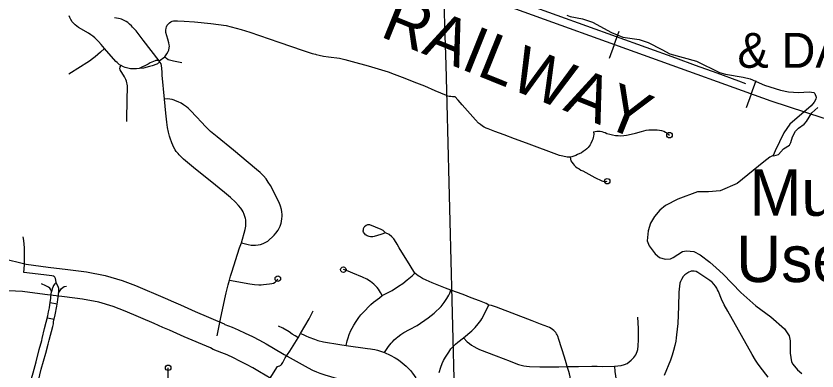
# Model space of a CAD drawing. Extents: x -19 to 366, y -4 to 359.
# Drawn here: x 148.524 to 149.899, y 193.836 to 194.446 of the extents above; entities that cross this region are included whole.
import ezdxf

# ---------------------------------------------------------------- set-up
doc = ezdxf.new("R2010")
doc.units = 0
for name, color, linetype in [('60', 7, 'Continuous'), ('R_Border Notes', 7, 'Continuous'), ('R_Border Prem', 7, 'Continuous'), ('R_Contour Annot', 7, 'Continuous'), ('R_Striping', 7, 'Continuous'), ('R_Temp Easement', 7, 'Continuous'), ('R_Water Annot', 7, 'Continuous'), ('Sheet Fence', 7, 'Continuous')]:
    doc.layers.add(name, color=color, linetype=linetype)

msp = doc.modelspace()

# ---------------------------------------------------------------- linework, layer by layer
at = {"layer": 'R_Border Prem'}
for points in [[(149.47, 194.4472), (149.4757, 194.445), (149.4969, 194.4408), (149.514, 194.4348), (149.5467, 194.4171), (149.5657, 194.4092), (149.5938, 194.4053), (149.6092, 194.4004), (149.633, 194.3879), (149.6468, 194.3804), (149.6926, 194.3681), (149.7316, 194.3488), (149.7422, 194.3457), (149.7726, 194.3406), (149.7847, 194.338), (149.809, 194.3268), (149.8366, 194.3185), (149.8502, 194.3154), (149.8673, 194.3142), (149.8856, 194.3156), (149.8938, 194.3144), (149.8955, 194.3125), (149.8978, 194.3062), (149.8971, 194.3028), (149.8943, 194.2975), (149.8891, 194.2913), (149.8528, 194.2599), (149.8423, 194.245), (149.8276, 194.2142)], [(149.8276, 194.2142), (149.824, 194.2062), (149.825, 194.2054), (149.8329, 194.208), (149.8416, 194.2175), (149.8521, 194.2239), (149.8544, 194.2282), (149.8573, 194.2381), (149.8622, 194.2479), (149.8674, 194.253), (149.877, 194.2599), (149.881, 194.2647), (149.8901, 194.2794), (149.9005, 194.2884)]]:
    msp.add_lwpolyline(points, dxfattribs=at)
at = {"layer": 'R_Contour Annot'}
for points in [[(148.487, 193.9745), (148.4997, 194.0298), (148.5417, 194.0191), (148.5796, 194.0142), (148.613, 194.0101), (148.6454, 194.006), (148.6774, 194.0001), (148.7064, 193.9914), (148.7294, 193.9826), (148.7801, 193.9607), (148.7944, 193.9544), (148.8064, 193.9496), (148.832, 193.9381), (148.8813, 193.9167)], [(148.8581, 193.8754), (148.8129, 193.8947), (148.7879, 193.906), (148.776, 193.9107), (148.7611, 193.9174), (148.7115, 193.9387), (148.6911, 193.9465), (148.6663, 193.954), (148.6381, 193.9592), (148.6072, 193.9632), (148.5737, 193.9672), (148.5352, 193.9722), (148.487, 193.9745)], [(148.8813, 193.9167), (148.8828, 193.9158), (148.895, 193.9112), (148.9057, 193.9067), (148.9178, 193.9011), (148.93, 193.8951), (148.9423, 193.8887), (148.9538, 193.8824), (148.9663, 193.8752), (148.9847, 193.8643)], [(148.9614, 193.823), (148.9423, 193.8344), (148.9307, 193.8411), (148.92, 193.8469), (148.9086, 193.8529), (148.8975, 193.8583), (148.8865, 193.8634), (148.8774, 193.8672), (148.8627, 193.8728), (148.8581, 193.8754)], [(148.9847, 193.8643), (149.0257, 193.8411), (149.0332, 193.8374), (149.0401, 193.8344), (149.0457, 193.8323), (149.0543, 193.8293), (149.1049, 193.8143), (149.1197, 193.8097), (149.13, 193.8059), (149.1372, 193.8028), (149.1443, 193.7995), (149.1525, 193.7952), (149.1595, 193.7912), (149.1665, 193.7866), (149.1738, 193.7813), (149.1822, 193.7747), (149.1873, 193.7703), (149.1943, 193.7638), (149.1991, 193.7585)]]:
    msp.add_lwpolyline(points, dxfattribs=at)
at = {"layer": 'R_Striping'}
for points in [[(149.7771, 194.3293), (149.7648, 194.3338), (149.7278, 194.3472), (149.6905, 194.3609), (149.6569, 194.3731), (149.3512, 194.4839), (149.3327, 194.4911), (149.3128, 194.5009), (149.2024, 194.555), (149.1694, 194.572)], [(148.676, 194.3897), (148.6701, 194.3969), (148.6655, 194.4021), (148.6624, 194.4052), (148.6592, 194.4081), (148.6559, 194.4109), (148.6524, 194.4135), (148.6488, 194.4159), (148.6314, 194.426), (148.6256, 194.4305), (148.6228, 194.4331), (148.6208, 194.4357), (148.6183, 194.4397), (148.6167, 194.443), (148.6157, 194.4459)], [(148.7243, 194.4265), (148.7222, 194.4287), (148.7191, 194.4316), (148.7159, 194.4344), (148.7135, 194.436), (148.7111, 194.4375), (148.7078, 194.439), (148.7051, 194.4401), (148.703, 194.4408), (148.6999, 194.4415), (148.6934, 194.4425)], [(148.7699, 194.3685), (148.7426, 194.4044), (148.7305, 194.4201), (148.7243, 194.4265)], [(148.7794, 194.3753), (148.7831, 194.3806), (148.7853, 194.3845), (148.7863, 194.3872), (148.7872, 194.391), (148.7874, 194.3938), (148.7872, 194.3964), (148.7866, 194.3996), (148.7848, 194.4057), (148.7816, 194.4173), (148.7814, 194.4211), (148.7819, 194.4249), (148.7824, 194.4268), (148.7838, 194.4297), (148.7857, 194.4323), (148.7877, 194.4341), (148.79, 194.4356), (148.7922, 194.4365), (148.7944, 194.4371), (148.7973, 194.4373), (148.8014, 194.4373), (148.8129, 194.4368), (148.8306, 194.4354), (148.8586, 194.4328), (148.8852, 194.4291), (148.8936, 194.4271), (148.9107, 194.4226), (148.9258, 194.4177), (148.9751, 194.4005), (149.0169, 194.3863), (149.0255, 194.3835), (149.0323, 194.3814), (149.0381, 194.3799), (149.0396, 194.3793), (149.0447, 194.3784), (149.0519, 194.3769), (149.0608, 194.3758), (149.0793, 194.373), (149.0889, 194.3707), (149.101, 194.3675), (149.1288, 194.3598), (149.1518, 194.353), (149.1633, 194.3495), (149.1736, 194.3459), (149.187, 194.3407), (149.2115, 194.3307), (149.2253, 194.3259)], [(148.676, 194.3897), (148.6691, 194.3835), (148.6598, 194.3755), (148.6553, 194.3718), (148.6505, 194.3683), (148.6456, 194.3651), (148.6346, 194.3584), (148.6151, 194.3457)], [(148.7045, 194.3604), (148.7021, 194.362), (148.6997, 194.3638), (148.6976, 194.3657), (148.6955, 194.3677), (148.676, 194.3897)], [(148.7699, 194.3685), (148.7671, 194.3693), (148.7657, 194.3694), (148.7643, 194.3692), (148.7629, 194.3687), (148.7545, 194.3653), (148.751, 194.3632), (148.7355, 194.3557)], [(148.7699, 194.3685), (148.7794, 194.3753)], [(148.8089, 194.3651), (148.7943, 194.3682), (148.7855, 194.3705), (148.7823, 194.3728), (148.7794, 194.3753)], [(148.7143, 194.2647), (148.7149, 194.3049), (148.7156, 194.3204), (148.7156, 194.3231), (148.7154, 194.3258), (148.715, 194.3285), (148.7145, 194.3311), (148.7137, 194.3337), (148.7127, 194.3363), (148.7116, 194.3387), (148.7103, 194.3411), (148.7028, 194.3532), (148.7025, 194.3542), (148.7024, 194.3552), (148.7025, 194.3563), (148.7028, 194.3573), (148.7032, 194.3582), (148.7045, 194.3604)], [(148.7355, 194.3557), (148.7308, 194.3549), (148.7284, 194.3547), (148.7246, 194.3547), (148.7209, 194.3551), (148.716, 194.3562), (148.7115, 194.3574), (148.7088, 194.3585), (148.7045, 194.3604)], [(148.7699, 194.3685), (148.7694, 194.3664), (148.7688, 194.3654), (148.768, 194.3645), (148.7671, 194.3637), (148.7661, 194.3631), (148.758, 194.3601), (148.7532, 194.3591), (148.743, 194.356), (148.7355, 194.3557)], [(148.7791, 194.3027), (148.7753, 194.344), (148.7749, 194.3495), (148.7742, 194.3607), (148.7732, 194.3633), (148.7719, 194.3659), (148.7699, 194.3685)], [(149.2253, 194.3259), (149.2432, 194.3174), (149.2624, 194.3096), (149.2651, 194.3087), (149.268, 194.3081), (149.2708, 194.3077), (149.2737, 194.3075), (149.2774, 194.3076)], [(148.9114, 194.0559), (148.9225, 194.0529), (148.9281, 194.0521), (148.9313, 194.0518), (148.9355, 194.0519), (148.9396, 194.0523), (148.9438, 194.0533), (148.9486, 194.0549), (148.9528, 194.0569), (148.9563, 194.059), (148.9589, 194.0611), (148.9646, 194.0664), (148.9671, 194.0689), (148.97, 194.0724), (148.974, 194.0779), (148.9758, 194.081), (148.9775, 194.0848), (148.9791, 194.0897), (148.9798, 194.0929), (148.9806, 194.0977), (148.9809, 194.1015), (148.9809, 194.1048), (148.9805, 194.1093), (148.9798, 194.1134), (148.9783, 194.1189), (148.9757, 194.1254), (148.9609, 194.1544), (148.9573, 194.1605), (148.9535, 194.1658), (148.949, 194.171), (148.9435, 194.1766), (148.9372, 194.1821), (148.9227, 194.1939), (148.8975, 194.2151), (148.8696, 194.2381), (148.8583, 194.2472), (148.8497, 194.2556), (148.8427, 194.263), (148.834, 194.2726), (148.8237, 194.2832), (148.8195, 194.2873), (148.817, 194.2894), (148.8117, 194.2933), (148.8077, 194.2958), (148.8023, 194.2985), (148.7982, 194.3002), (148.7957, 194.3011), (148.7921, 194.3021), (148.788, 194.3028), (148.7843, 194.3031), (148.7791, 194.3027)], [(148.9114, 194.0559), (148.9174, 194.079), (148.9185, 194.0848), (148.9189, 194.089), (148.9189, 194.0937), (148.9186, 194.0958), (148.9182, 194.0977), (148.916, 194.1046), (148.9141, 194.109), (148.9124, 194.1119), (148.9101, 194.1153), (148.9062, 194.12), (148.9009, 194.1256), (148.8922, 194.1336), (148.8822, 194.1423), (148.8729, 194.1499), (148.8603, 194.1604), (148.8325, 194.1828), (148.8117, 194.2), (148.8079, 194.2035), (148.8043, 194.207), (148.8023, 194.2092), (148.7993, 194.2131), (148.7976, 194.2155), (148.7952, 194.22), (148.7917, 194.2278), (148.7886, 194.2358), (148.7876, 194.239), (148.7858, 194.2461), (148.7844, 194.254), (148.7831, 194.2633), (148.7813, 194.2788), (148.7791, 194.3027)], [(149.4752, 194.2032), (149.4705, 194.2032), (149.4628, 194.2046), (149.4574, 194.2059), (149.4004, 194.2271), (149.3802, 194.2347), (149.3622, 194.2416), (149.346, 194.2474), (149.3346, 194.2517), (149.3312, 194.2531), (149.3279, 194.2548), (149.3247, 194.2567), (149.3213, 194.259), (149.3182, 194.2617), (149.313, 194.2672), (149.2899, 194.2928), (149.283, 194.3013), (149.2774, 194.3076)], [(149.5155, 194.2466), (149.5159, 194.2428), (149.5155, 194.2393), (149.515, 194.2367), (149.5142, 194.2342), (149.5133, 194.2318), (149.511, 194.2268), (149.5096, 194.2243), (149.5079, 194.222), (149.5061, 194.2198), (149.5041, 194.2177), (149.5012, 194.2152), (149.498, 194.2129), (149.4948, 194.2108), (149.4883, 194.2075), (149.4851, 194.2062), (149.4818, 194.205), (149.4785, 194.204), (149.4752, 194.2032)], [(149.5155, 194.2466), (149.5186, 194.2474), (149.521, 194.2477), (149.5236, 194.2478), (149.5267, 194.2476), (149.5298, 194.2471), (149.5328, 194.2463), (149.5357, 194.2453), (149.5385, 194.2441), (149.5434, 194.2426), (149.5484, 194.2413), (149.5535, 194.2404), (149.5581, 194.2401), (149.5627, 194.24), (149.5674, 194.2402), (149.572, 194.2408), (149.58, 194.2424), (149.5878, 194.2445), (149.5977, 194.2475), (149.6019, 194.2486), (149.6062, 194.2494), (149.6104, 194.25), (149.6152, 194.2504), (149.6199, 194.2504), (149.6246, 194.2501), (149.6286, 194.2496), (149.6325, 194.2487), (149.6363, 194.2476), (149.6389, 194.2462), (149.6414, 194.2447), (149.6438, 194.2429), (149.646, 194.241)], [(149.4752, 194.2032), (149.4768, 194.197), (149.4786, 194.1944), (149.4805, 194.1918), (149.4825, 194.1894), (149.4848, 194.1871), (149.4877, 194.1849), (149.4907, 194.1829), (149.4938, 194.1811), (149.4971, 194.1795), (149.5179, 194.1684), (149.53, 194.1625), (149.5318, 194.1619), (149.5336, 194.1616), (149.5354, 194.1614), (149.5373, 194.1615), (149.5391, 194.1618)], [(149.1584, 194.0733), (149.1544, 194.0774), (149.1508, 194.079), (149.1313, 194.0867), (149.13, 194.0869), (149.1288, 194.0869), (149.1275, 194.0867), (149.1263, 194.0863), (149.1252, 194.0857), (149.1223, 194.0833), (149.1214, 194.0823), (149.1207, 194.0812), (149.1202, 194.0799), (149.12, 194.0786), (149.12, 194.0773)], [(149.1584, 194.0733), (149.1504, 194.0702), (149.139, 194.0666), (149.1369, 194.0663), (149.1348, 194.0662), (149.1328, 194.0663), (149.1307, 194.0666), (149.1287, 194.0672), (149.1268, 194.0679), (149.1253, 194.0689), (149.124, 194.07), (149.1228, 194.0713), (149.1218, 194.0728), (149.1209, 194.0743), (149.1202, 194.076), (149.12, 194.0773)], [(149.209, 194.0037), (149.201, 194.0171), (149.1821, 194.0477), (149.1785, 194.054), (149.174, 194.0613), (149.1727, 194.0631), (149.1711, 194.0648), (149.1695, 194.0664), (149.165, 194.0701), (149.1584, 194.0733)], [(148.5376, 194.0048), (148.5386, 194.0184), (148.5389, 194.0351), (148.5387, 194.0477), (148.5383, 194.054), (148.5375, 194.0599), (148.5362, 194.0664)], [(148.8906, 193.9917), (148.8926, 193.9989), (148.8946, 194.0055), (148.9081, 194.0475), (148.9114, 194.0559)], [(148.593, 193.9882), (148.5919, 193.9945), (148.5914, 193.996), (148.5909, 193.997), (148.5902, 193.9977), (148.589, 193.9985), (148.5878, 193.9989), (148.5857, 193.9994), (148.5721, 194.0012), (148.5376, 194.0048)], [(149.1528, 193.9655), (149.15, 193.9709), (149.1463, 193.9766), (149.1443, 193.979), (149.1415, 193.9822), (149.1387, 193.985), (149.1358, 193.9875), (149.1327, 193.9897), (149.1266, 193.9934), (149.1191, 193.997), (149.1022, 194.004), (149.0943, 194.0076), (149.0861, 194.01)], [(149.1528, 193.9655), (149.1697, 193.9743), (149.181, 193.9813), (149.1881, 193.9863), (149.1959, 193.9922), (149.2043, 193.9992), (149.209, 194.0037)], [(149.2704, 193.9748), (149.2617, 193.9784), (149.2383, 193.9873), (149.2283, 193.9918), (149.2222, 193.9948), (149.2168, 193.998), (149.2148, 193.9993), (149.209, 194.0037)], [(149.8155, 193.825), (149.8015, 193.843), (149.7968, 193.8495), (149.7935, 193.8545), (149.7878, 193.8642), (149.7464, 193.9386), (149.7401, 193.9495), (149.735, 193.9595), (149.7301, 193.9723), (149.7286, 193.9754), (149.7271, 193.9782), (149.725, 193.9816), (149.7192, 193.9882), (149.7176, 193.9898), (149.7154, 193.9914), (149.6946, 194.0051), (149.6915, 194.0067), (149.6886, 194.0074), (149.6861, 194.0075), (149.683, 194.0071), (149.6821, 194.0068), (149.679, 194.0055), (149.6755, 194.0033), (149.6722, 194.0008), (149.6696, 193.9981), (149.6666, 193.9933), (149.6648, 193.9898), (149.6639, 193.9868), (149.6629, 193.9817), (149.6623, 193.9713), (149.6614, 193.9464), (149.6602, 193.9176), (149.6583, 193.8979), (149.6577, 193.893), (149.6566, 193.8872), (149.6549, 193.8794), (149.6528, 193.8709), (149.6505, 193.8631), (149.6476, 193.8546), (149.6369, 193.828)], [(148.5852, 193.9716), (148.5843, 193.9744), (148.5836, 193.9763), (148.5822, 193.9782), (148.5802, 193.9799), (148.5756, 193.9824), (148.568, 193.9853)], [(148.593, 193.9882), (148.5922, 193.987), (148.5908, 193.9855), (148.5888, 193.9828), (148.5879, 193.9812), (148.5865, 193.9772), (148.5852, 193.9716)], [(148.5953, 193.954), (148.5961, 193.9589), (148.5975, 193.971), (148.5977, 193.9741), (148.5975, 193.9776), (148.5973, 193.9791), (148.5967, 193.9808), (148.5938, 193.9862), (148.593, 193.9882)], [(148.8697, 193.896), (148.8751, 193.9247), (148.8825, 193.9599), (148.8848, 193.9699), (148.8883, 193.9839), (148.8906, 193.9917)], [(148.8906, 193.9917), (148.9256, 193.9854), (148.9337, 193.9844), (148.9412, 193.9839), (148.9449, 193.9839), (148.9493, 193.9842), (148.9594, 193.9854), (148.9635, 193.9862), (148.9664, 193.9869), (148.9688, 193.9882), (148.971, 193.99), (148.9724, 193.9918), (148.9736, 193.9944)], [(148.579, 193.9308), (148.5799, 193.9372), (148.5814, 193.9446), (148.583, 193.9539), (148.5839, 193.9602), (148.5841, 193.9634), (148.5852, 193.9716)], [(148.5973, 193.9693), (148.5998, 193.9741), (148.6023, 193.9774), (148.6044, 193.9794), (148.607, 193.9809), (148.6109, 193.9818)], [(149.1568, 193.8674), (149.1599, 193.8728), (149.1636, 193.8778), (149.1683, 193.8839), (149.1702, 193.8861), (149.1734, 193.8893), (149.1769, 193.8925), (149.1797, 193.8948), (149.1847, 193.8984), (149.1901, 193.9017), (149.1994, 193.907), (149.2127, 193.914), (149.2319, 193.9272), (149.2421, 193.9354), (149.2538, 193.9468), (149.259, 193.9535), (149.2639, 193.9605), (149.2672, 193.9661), (149.2687, 193.9695), (149.2704, 193.9748)], [(149.336, 193.9489), (149.3312, 193.9518), (149.3198, 193.9565), (149.3055, 193.9617), (149.292, 193.9671), (149.2704, 193.9748)], [(149.0907, 193.8798), (149.0926, 193.8875), (149.0943, 193.8927), (149.0962, 193.8983), (149.0992, 193.9052), (149.1014, 193.9097), (149.1039, 193.9143), (149.1081, 193.921), (149.1126, 193.9276), (149.1162, 193.9324), (149.1193, 193.9358), (149.1335, 193.9499), (149.138, 193.9539), (149.1484, 193.9618), (149.1528, 193.9655)], [(148.5948, 193.9505), (148.5828, 193.9528)], [(148.5885, 193.9202), (148.5914, 193.9322), (148.5943, 193.9471)], [(148.5943, 193.9471), (148.5953, 193.954)], [(149.2921, 193.8928), (149.3065, 193.9048), (149.3096, 193.9077), (149.3125, 193.9108), (149.3177, 193.9167), (149.3199, 193.9195), (149.322, 193.9225), (149.3239, 193.9256), (149.336, 193.9489)], [(149.4705, 193.8435), (149.4684, 193.85), (149.4656, 193.8595), (149.4563, 193.8899), (149.4542, 193.8955), (149.4532, 193.8977), (149.4521, 193.8998), (149.4508, 193.9017), (149.4493, 193.9036), (149.4476, 193.9053), (149.4453, 193.9073), (149.4428, 193.9091), (149.4401, 193.9106), (149.4374, 193.9119), (149.4245, 193.9165), (149.4102, 193.9219), (149.3488, 193.9455), (149.3403, 193.9483), (149.336, 193.9489)], [(148.5492, 193.8171), (148.5536, 193.8328), (148.5587, 193.8518), (148.5641, 193.8729), (148.5683, 193.8882), (148.5691, 193.8914), (148.5733, 193.9087), (148.579, 193.9308)], [(149.0127, 193.9002), (149.0272, 193.9255), (149.0344, 193.9391)], [(148.5781, 193.9273), (148.5896, 193.9246)], [(148.581, 193.889), (148.5872, 193.9124), (148.5883, 193.9171), (148.5885, 193.9202)], [(149.5513, 193.8441), (149.5633, 193.8453), (149.5685, 193.8468), (149.5732, 193.8489), (149.5803, 193.8543), (149.5846, 193.8589), (149.5881, 193.8638), (149.5907, 193.8695), (149.5916, 193.8727), (149.5924, 193.8788), (149.5926, 193.8893), (149.5925, 193.909), (149.5918, 193.9284)], [(149.0083, 193.893), (149.0062, 193.8946), (149.0036, 193.8962), (148.9985, 193.8993), (148.9931, 193.903), (148.982, 193.9094), (148.9749, 193.9131)], [(148.5792, 193.8821), (148.581, 193.889)], [(148.9731, 193.8437), (148.9745, 193.8444), (148.977, 193.8449), (148.9778, 193.8452), (148.979, 193.846), (148.9801, 193.8471), (148.9822, 193.8505), (148.9865, 193.8587), (148.994, 193.8699), (149.0083, 193.893)], [(149.0083, 193.893), (149.0127, 193.9002)], [(149.0127, 193.9002), (149.0171, 193.8984), (149.0215, 193.8962), (149.0267, 193.8941), (149.0366, 193.8903), (149.0423, 193.8885), (149.0523, 193.8862), (149.0803, 193.8814), (149.0907, 193.8798)], [(149.2508, 193.8334), (149.2535, 193.8425), (149.2558, 193.8489), (149.2582, 193.8538), (149.2616, 193.8598), (149.267, 193.8684), (149.2689, 193.8711), (149.2709, 193.8737), (149.2731, 193.8762), (149.2789, 193.8819), (149.2825, 193.8852), (149.2921, 193.8928)], [(149.2921, 193.8928), (149.2988, 193.886), (149.3024, 193.883), (149.3061, 193.8803), (149.3101, 193.8778), (149.315, 193.8753), (149.3201, 193.873), (149.3482, 193.8617), (149.3723, 193.8525), (149.382, 193.8487), (149.3866, 193.8471), (149.3913, 193.8458), (149.3961, 193.8447), (149.4008, 193.8439), (149.4057, 193.8433), (149.4234, 193.8431), (149.4561, 193.8432), (149.4705, 193.8435)], [(148.5615, 193.8141), (148.5653, 193.8294), (148.5676, 193.8389), (148.5751, 193.8664), (148.5792, 193.8821)], [(149.0907, 193.8798), (149.1277, 193.8744), (149.1326, 193.8741), (149.1362, 193.8736), (149.1401, 193.8727), (149.1446, 193.8715), (149.1568, 193.8674)], [(149.1568, 193.8674), (149.1665, 193.8631), (149.1752, 193.8585), (149.1777, 193.857), (149.1809, 193.8549), (149.1872, 193.8501), (149.1941, 193.8443), (149.1988, 193.8397), (149.2012, 193.8369), (149.2047, 193.8324), (149.2103, 193.8242)], [(148.819, 193.7245), (148.8118, 193.7293), (148.7939, 193.7419), (148.7921, 193.7435), (148.7906, 193.7453), (148.7892, 193.7472), (148.7881, 193.7493), (148.7872, 193.7515), (148.7865, 193.7537), (148.7857, 193.7731), (148.7858, 193.7929), (148.7855, 193.8088), (148.7856, 193.8246), (148.7854, 193.8414)], [(148.8798, 193.6837), (148.8843, 193.6908), (148.8868, 193.6953), (148.8896, 193.7013), (148.8926, 193.7091), (148.8946, 193.7153), (148.8968, 193.7237), (148.9013, 193.7451), (148.9046, 193.755), (148.9061, 193.7584), (148.9077, 193.7615), (148.9098, 193.7645), (148.9124, 193.7679), (148.916, 193.772), (148.919, 193.7751), (148.9229, 193.7783), (148.9295, 193.7822), (148.9335, 193.7849), (148.9376, 193.789), (148.9408, 193.7924), (148.9432, 193.7957), (148.947, 193.8015), (148.9731, 193.8437)], [(149.4392, 193.7414), (149.4417, 193.7419), (149.4436, 193.7426), (149.447, 193.744), (149.4499, 193.7456), (149.4521, 193.7471), (149.4552, 193.7497), (149.4568, 193.7514), (149.4579, 193.7528), (149.4595, 193.7556), (149.461, 193.7586), (149.4714, 193.7865), (149.4735, 193.7925), (149.4741, 193.7952), (149.4746, 193.7976), (149.4755, 193.8058), (149.4759, 193.8129), (149.4759, 193.8192), (149.4753, 193.8257), (149.4744, 193.8309), (149.4733, 193.8348), (149.4705, 193.8435)], [(149.4705, 193.8435), (149.4789, 193.8434), (149.4896, 193.8434), (149.5127, 193.8439), (149.5216, 193.844), (149.5302, 193.8437), (149.5513, 193.8441)], [(149.5513, 193.8441), (149.5524, 193.8351), (149.5573, 193.8019)]]:
    msp.add_lwpolyline(points, dxfattribs=at)
for centre in [(149.646, 194.241), (149.5391, 194.1618), (149.0861, 194.01), (148.9736, 193.9944), (148.7854, 193.8414)]:
    msp.add_circle(centre, 0.00473, dxfattribs=at)
at = {"layer": 'R_Temp Easement'}
for points in [[(149.824, 194.2062), (149.8182, 194.2033), (149.8078, 194.195), (149.7623, 194.1582), (149.7331, 194.1453), (149.7128, 194.1438), (149.6939, 194.1438), (149.6603, 194.1309), (149.6393, 194.1201), (149.6295, 194.112), (149.62, 194.1013), (149.6134, 194.0897), (149.6096, 194.0769), (149.6076, 194.0593), (149.6109, 194.0508), (149.6215, 194.037), (149.6287, 194.031), (149.6384, 194.0282), (149.648, 194.0288), (149.6524, 194.0308), (149.6684, 194.0413), (149.675, 194.0425), (149.6877, 194.0409), (149.6989, 194.0355), (149.7155, 194.0227), (149.726, 194.0133), (149.7384, 194.002), (149.7682, 193.9707), (149.7944, 193.9477), (149.8201, 193.929), (149.8432, 193.9084), (149.8512, 193.8962), (149.853, 193.8876)], [(149.853, 193.8876), (149.8532, 193.8662), (149.8556, 193.8518), (149.8577, 193.8476), (149.8655, 193.8378), (149.873, 193.8318)]]:
    msp.add_lwpolyline(points, dxfattribs=at)
at = {"layer": 'R_Water Annot'}
for p, q in [((149.551, 194.3963), (149.5595, 194.4198)), ((149.551, 194.3963), (149.5425, 194.3728)), ((149.7862, 194.3116), (149.7947, 194.3351)), ((149.7862, 194.3116), (149.7777, 194.2881))]:
    msp.add_line(p, q, dxfattribs=at)
for points in [[(149.9099, 194.2703), (149.8204, 194.2993), (149.3821, 194.4572), (149.2891, 194.4939), (149.0474, 194.6109), (148.8938, 194.6913), (148.8754, 194.6969), (148.8515, 194.7004), (148.8156, 194.699), (148.7895, 194.699), (148.7585, 194.7061), (148.7289, 194.7216), (148.7063, 194.7378), (148.6859, 194.7561), (148.638, 194.802), (148.6084, 194.8259), (148.5576, 194.8584), (148.521, 194.8767)], [(151.2417, 193.8642), (151.0381, 193.9474), (150.8837, 194.0109), (150.8154, 194.0356), (150.7618, 194.0497), (150.6146, 194.0906), (150.4321, 194.142), (150.2129, 194.2048), (150.1495, 194.2203), (149.9754, 194.2548), (149.9099, 194.2703), (149.8204, 194.2993), (149.3821, 194.4572)]]:
    msp.add_lwpolyline(points, dxfattribs=at)
at = {"layer": 'Sheet Fence'}
for points in [[(154.1159, 1.8709), (153.9063, 10.4874), (153.696, 19.1041), (153.485, 27.7209), (153.2733, 36.3378), (153.0608, 44.9549), (152.8476, 53.5721), (152.6337, 62.1894), (152.419, 70.8069), (152.2036, 79.4245), (151.9875, 88.0422), (151.7707, 96.6601), (151.5531, 105.2782), (151.3348, 113.8963), (151.1158, 122.5147), (150.8961, 131.1331), (150.6757, 139.7517), (150.4545, 148.3704), (150.2326, 156.9893), (150.0101, 165.6083), (149.7867, 174.2275), (149.5627, 182.8468), (149.338, 191.4662), (149.1125, 200.0858), (148.8864, 208.7055), (148.6595, 217.3254), (148.4319, 225.9454), (148.2037, 234.5655), (147.9747, 243.1858), (147.745, 251.8063), (147.5146, 260.4269), (147.2835, 269.0476), (147.0517, 277.6685), (146.8191, 286.2895), (146.5859, 294.9106), (146.352, 303.5319), (146.1174, 312.1534), (145.8821, 320.775), (145.6461, 329.3967), (145.4094, 338.0186), (145.172, 346.6406)], [(0, 189.5162), (7.1121, 189.5206), (14.2243, 189.5339), (21.3364, 189.556), (28.4484, 189.5869), (35.5605, 189.6267), (42.6725, 189.6754), (49.7844, 189.7329), (56.8962, 189.7992), (64.0079, 189.8744), (71.1196, 189.9584), (78.2311, 190.0512), (85.3425, 190.1529), (92.4538, 190.2635), (99.5649, 190.3829), (106.6759, 190.5111), (113.7867, 190.6482), (120.8974, 190.7941), (128.0078, 190.9489), (135.1181, 191.1125), (142.2282, 191.2849), (149.338, 191.4662), (156.4476, 191.6563), (163.5569, 191.8553), (170.666, 192.0631), (177.7749, 192.2798), (184.8835, 192.5053), (191.9917, 192.7396), (199.0997, 192.9828), (206.2074, 193.2348), (213.3147, 193.4956), (220.4218, 193.7653), (227.5285, 194.0438), (234.6348, 194.3312), (241.7408, 194.6274), (248.8464, 194.9324), (255.9516, 195.2463), (263.0564, 195.569), (270.1608, 195.9005), (277.2648, 196.2409), (284.3683, 196.5901), (291.4715, 196.9481), (298.5741, 197.315), (305.6763, 197.6907), (312.7781, 198.0753), (319.8793, 198.4686), (326.9801, 198.8708), (334.0804, 199.2818), (341.1801, 199.7017)]]:
    msp.add_spline(points, degree=3, dxfattribs=at)

# ---------------------------------------------------------------- texts
at = {"layer": '60'}
msp.add_text('& DAM', height=0.06, dxfattribs=at).set_placement((149.7627, 194.3567))
at = {"layer": 'R_Border Notes'}
for s, p in [('Murray', (149.7834, 194.1024)), ('Use Area', (149.7605, 193.9886))]:
    msp.add_text(s, height=0.08, dxfattribs=at).set_placement(p)
at = {"layer": 'R_Water Annot'}
msp.add_text('RAILWAY', height=0.08, rotation=338.0621, dxfattribs=at).set_placement((149.1472, 194.4112))

doc.saveas('drawing.dxf')
